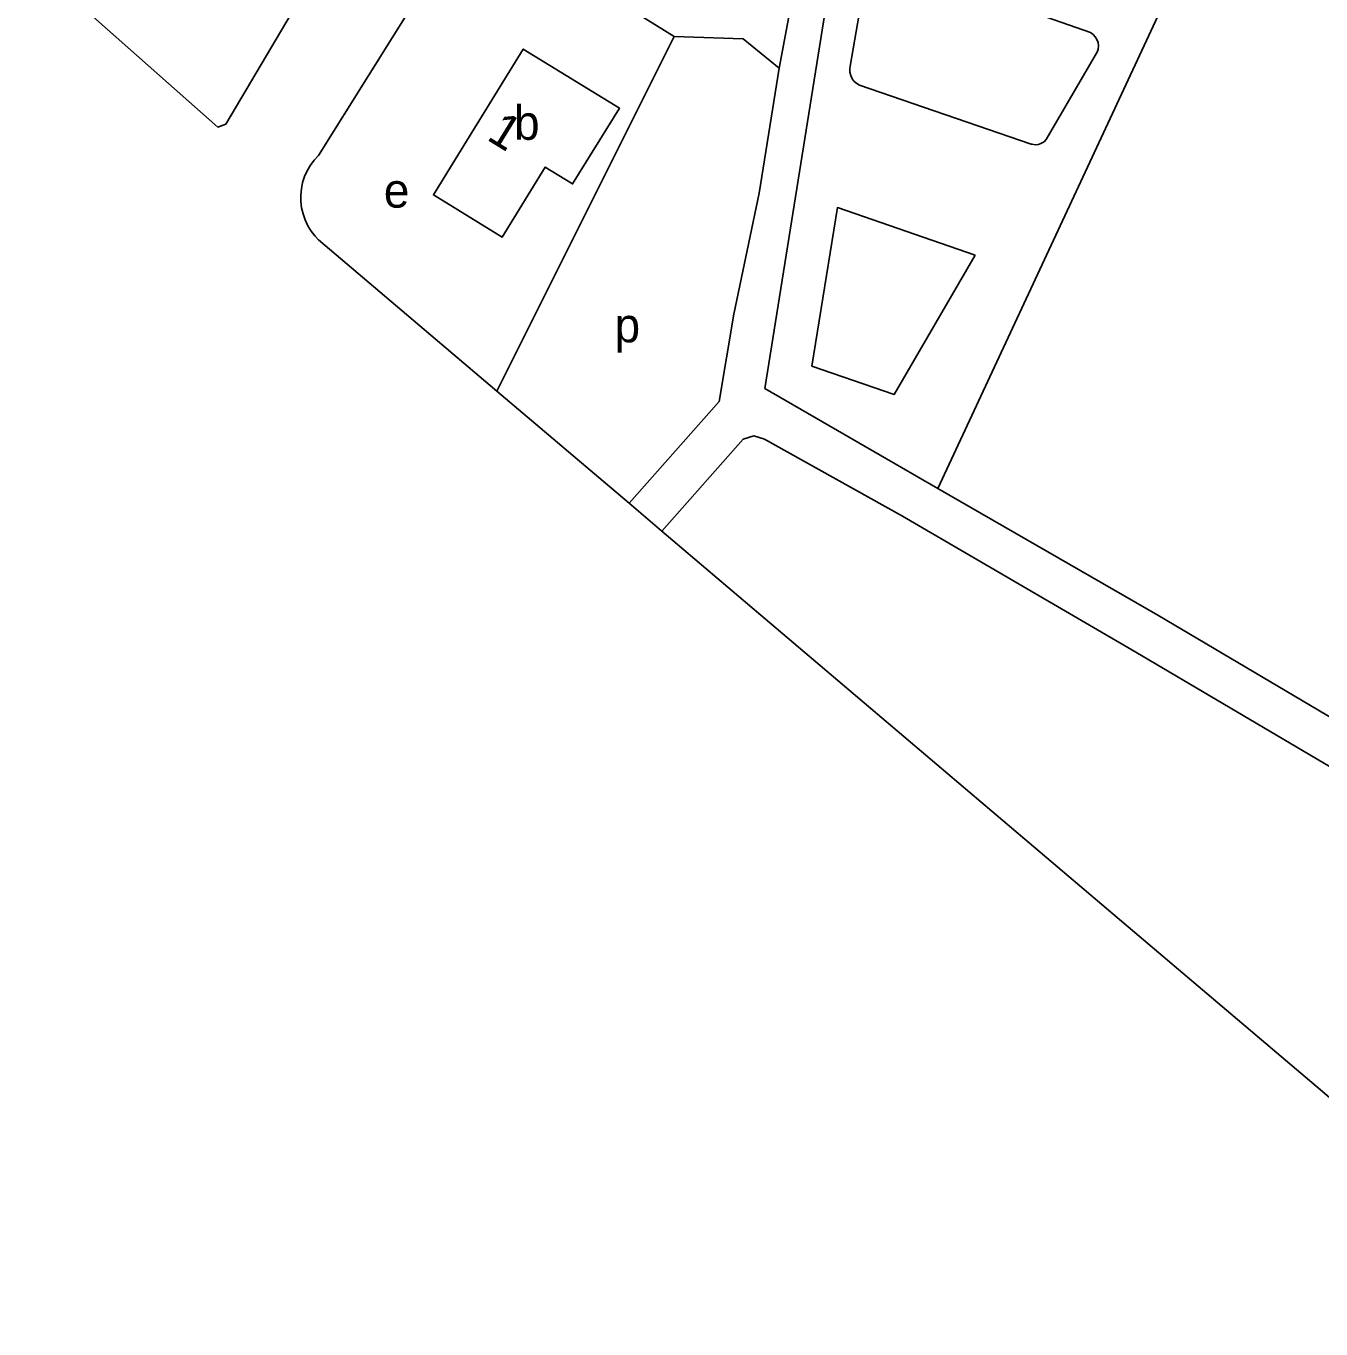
# Model space of a CAD drawing. Extents: x 162804 to 165059, y 381530 to 382901.
# Drawn here: x 163017 to 163167.6, y 381702.8 to 381854.4 of the extents above; entities that cross this region are included whole.
import ezdxf

# ---------------------------------------------------------------- set-up
doc = ezdxf.new("R2010")
doc.units = 0
for name, color, linetype in [('BLT_Basislijn', 7, 'Continuous'), ('BLT_Bebouwing', 7, 'Continuous'), ('BLT_Centroide', 7, 'Continuous'), ('BLT_Huisnummer', 7, 'Continuous')]:
    doc.layers.add(name, color=color, linetype=linetype)

msp = doc.modelspace()

# ---------------------------------------------------------------- linework, layer by layer
at = {"layer": 'BLT_Basislijn'}
for p, q in [((163051.03, 381839.3), (163068.81, 381867.75)), ((163111.36, 381864.76), (163102.93, 381812.19)), ((163117.16, 381861.98), (163140.79, 381853.59)), ((163112.85, 381849.67), (163114.7, 381860.45)), ((163149.81, 381858.03), (163123.07, 381800.56)), ((163085.15, 381857.68), (163092.38, 381853.12)), ((163092.38, 381853.12), (163071.78, 381811.88)), ((163092.38, 381853.12), (163100.42, 381852.85)), ((163141.52, 381851.18), (163135.67, 381841.14)), ((163133.9, 381840.63), (163113.96, 381847.46)), ((163051.03, 381829.49), (163071.78, 381811.88)), ((163071.78, 381811.88), (163087.15, 381798.84)), ((163123.07, 381800.56), (163102.93, 381812.19)), ((163097.62, 381810.68), (163087.15, 381798.84)), ((163100.4, 381806.28), (163090.96, 381795.6)), ((163148.62, 381785.81), (163123.07, 381800.56)), ((163087.15, 381798.84), (163090.96, 381795.6)), ((163090.96, 381795.6), (163144.69, 381750)), ((163148.62, 381785.81), (163209.2, 381750)), ((163146.08, 381781.51), (163199.38, 381750)), ((163144.69, 381750), (163167.55, 381730.6)), ((163199.95, 381702.79), (163167.55, 381730.6))]:
    msp.add_line(p, q, dxfattribs=at)
for points in [[(163104.6, 381849.45), (163107.64, 381865.58), (163108.17, 381867.76), (163107.76, 381868.42), (163076.53, 381880.11)], [(163051.91, 381862.27), (163050.85, 381860.84), (163040.25, 381842.95), (163039.32, 381842.6), (163017.03, 381862.36)], [(163140.79, 381853.59), (163141.1, 381853.38), (163141.36, 381853.11), (163141.56, 381852.79), (163141.68, 381852.43), (163141.73, 381852.06), (163141.7, 381851.68), (163141.59, 381851.32), (163141.52, 381851.18)], [(163100.42, 381852.85), (163104.6, 381849.45)], [(163104.6, 381849.45), (163102.28, 381834.91), (163099.35, 381820.84), (163097.62, 381810.68)], [(163113.96, 381847.46), (163113.62, 381847.66), (163113.33, 381847.92), (163113.09, 381848.23), (163112.92, 381848.59), (163112.83, 381848.97), (163112.81, 381849.37), (163112.85, 381849.67)], [(163135.67, 381841.14), (163135.41, 381840.89), (163135.1, 381840.71), (163134.75, 381840.59), (163134.39, 381840.55), (163134.03, 381840.6), (163133.9, 381840.63)], [(163051.03, 381839.3), (163050.53, 381838.76), (163050.09, 381838.16), (163049.72, 381837.52), (163049.42, 381836.85), (163049.19, 381836.14), (163049.04, 381835.42), (163048.97, 381834.68), (163048.98, 381833.94), (163049.07, 381833.21), (163049.24, 381832.49), (163049.48, 381831.79), (163049.8, 381831.12), (163050.19, 381830.49), (163050.64, 381829.91), (163051.03, 381829.49)], [(163127.41, 381827.71), (163111.37, 381833.23), (163108.41, 381814.79)], [(163127.41, 381827.71), (163117.96, 381811.48), (163108.41, 381814.79)], [(163146.08, 381781.51), (163118.96, 381797.35), (163105.55, 381804.83), (163102.89, 381806.28), (163101.65, 381806.68), (163100.4, 381806.28)]]:
    msp.add_lwpolyline(points, dxfattribs=at)
at = {"layer": 'BLT_Bebouwing'}
msp.add_lwpolyline([(163067.62, 381839.95), (163074.84, 381851.68), (163086.02, 381844.8), (163080.58, 381835.98), (163077.41, 381837.94), (163072.38, 381829.78), (163064.39, 381834.71), (163067.62, 381839.95)], dxfattribs=at)

# ---------------------------------------------------------------- texts
at = {"layer": 'BLT_Centroide'}
for s, p in [('b', (163073.77, 381841.12)), ('e', (163058.63, 381833.23)), ('p', (163085.46, 381817.56))]:
    msp.add_text(s, height=4, dxfattribs=at).set_placement(p)
at = {"layer": 'BLT_Huisnummer'}
msp.add_text('1', height=4, rotation=328.3549, dxfattribs=at).set_placement((163070.46, 381841.21))

doc.saveas('drawing.dxf')
